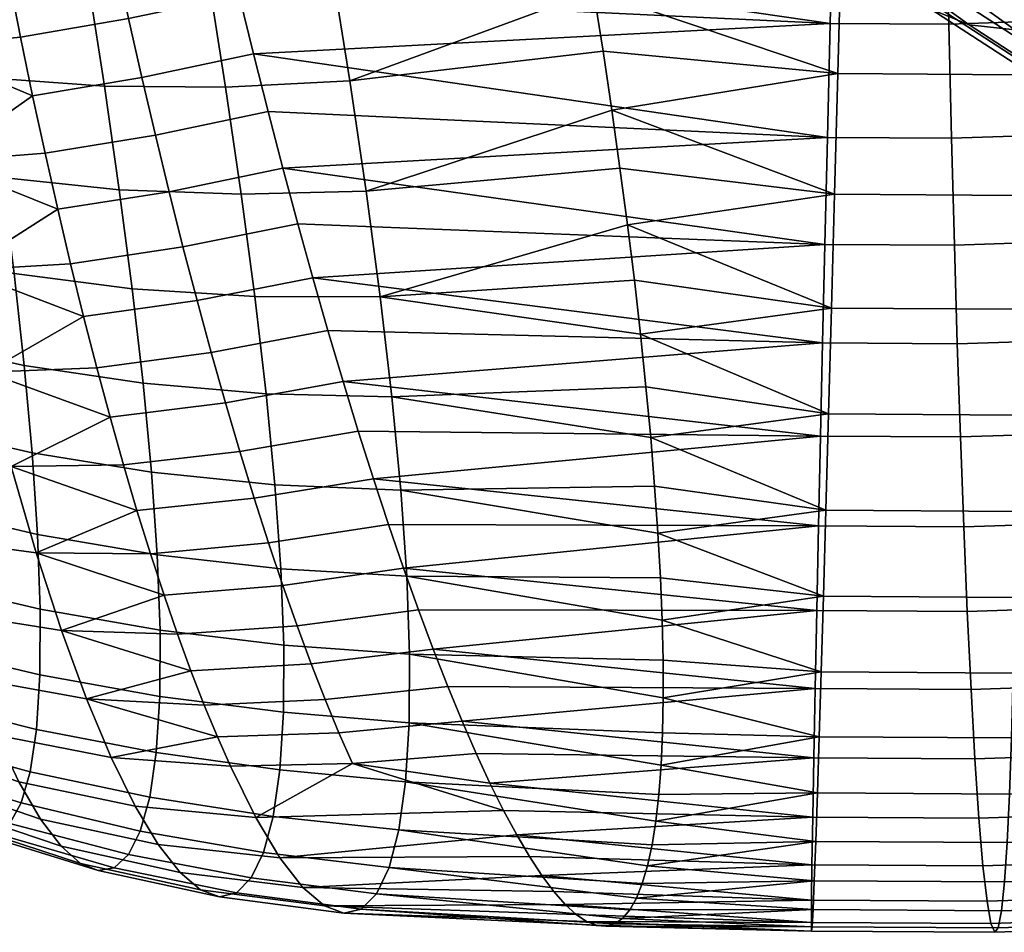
# Model space of a CAD drawing. Extents: x -120 to 2831, y -92 to 75.
# Tile 578 of 643: x 2604 to 2622, y -91 to -75. Entities that reach past the tile are written whole.
import ezdxf

# ---------------------------------------------------------------- set-up
doc = ezdxf.new("R2010")
doc.units = 0
doc.layers.add('GLASS', color=18, linetype='CONTINUOUS')

msp = doc.modelspace()

# ---------------------------------------------------------------- meshes
at = {"layer": 'GLASS'}
mesh = msp.add_polyface(dxfattribs=at)
corners = [(2621.666, -69.555, 43.635), (2619.407, -67.558, 44.826), (2617.974, -68.075, 43.115), (2620.304, -70.135, 41.887), (2623.083, -68.814, 45.224), (2620.897, -66.883, 46.376), (2624.531, -67.933, 46.64), (2622.421, -66.068, 47.753), (2621.544, -72.55, 38.807), (2619.023, -70.538, 40.002), (2617.844, -70.755, 38.008), (2620.43, -72.819, 36.782), (2622.755, -72.09, 40.725), (2624.041, -71.451, 42.508), (2625.381, -70.648, 44.135), (2626.75, -69.704, 45.588), (2628.127, -68.641, 46.858), (2625.987, -66.933, 47.872), (2621.386, -74.798, 31.337), (2618.564, -72.765, 32.539), (2617.837, -72.45, 30.39), (2620.705, -74.516, 29.169), (2622.2, -74.884, 33.502), (2619.432, -72.891, 34.681), (2623.137, -74.768, 35.629), (2624.182, -74.45, 37.683), (2625.319, -73.937, 39.633), (2626.527, -73.241, 41.45), (2627.785, -72.38, 43.111), (2629.072, -71.376, 44.599), (2630.366, -70.253, 45.905), (2631.649, -69.037, 47.023), (2629.491, -67.483, 47.941), (2632.903, -67.751, 47.955), (2630.826, -66.255, 48.84), (2622.716, -70.311, 14.837), (2619.64, -68.316, 16.01), (2619.984, -66.885, 14.437), (2623.04, -68.867, 13.272), (2622.513, -71.6, 16.472), (2619.425, -69.596, 17.65), (2622.423, -72.729, 18.149), (2619.332, -70.723, 19.329), (2622.439, -73.732, 19.907), (2619.352, -71.729, 21.084), (2622.566, -74.63, 21.792), (2619.49, -72.635, 22.965), (2622.814, -75.398, 23.789), (2619.759, -73.416, 24.954), (2630.291, -74.006, 42.155), (2629.117, -74.921, 40.462), (2631.491, -72.946, 43.676), (2632.699, -71.767, 45.015), (2633.896, -70.495, 46.166), (2626.143, -70.677, 12.215), (2623.491, -67.276, 11.808), (2626.564, -69.068, 10.761), (2625.839, -72.133, 13.772), (2625.648, -73.428, 15.404), (2625.562, -74.559, 17.08), (2625.575, -75.561, 18.838), (2629.738, -70.727, 9.798), (2627.104, -67.322, 9.441), (2630.238, -68.96, 8.491), (2629.348, -72.352, 11.243), (2629.065, -73.819, 12.795), (2628.887, -75.121, 14.422), (2633.463, -70.463, 7.627), (2630.845, -67.071, 7.348), (2634.019, -68.549, 6.498), (2633.005, -72.249, 8.923), (2632.646, -73.889, 10.36), (2632.386, -75.366, 11.905)]
mesh.append_faces([[corners[k] for k in face] for face in [(0, 1, 2, 3), (4, 5, 1, 0), (6, 7, 5, 4), (8, 9, 10, 11), (12, 3, 9, 8), (13, 0, 3, 12), (14, 4, 0, 13), (15, 6, 4, 14), (16, 17, 6, 15), (18, 19, 20, 21), (22, 23, 19, 18), (24, 11, 23, 22), (25, 8, 11, 24), (26, 12, 8, 25), (27, 13, 12, 26), (28, 14, 13, 27), (29, 15, 14, 28), (30, 16, 15, 29), (31, 32, 16, 30), (33, 34, 32, 31), (35, 36, 37, 38), (39, 40, 36, 35), (41, 42, 40, 39), (43, 44, 42, 41), (45, 46, 44, 43), (47, 48, 46, 45), (49, 28, 27, 50), (51, 29, 28, 49), (52, 30, 29, 51), (53, 31, 30, 52), (54, 38, 55, 56), (57, 35, 38, 54), (58, 39, 35, 57), (59, 41, 39, 58), (60, 43, 41, 59), (61, 56, 62, 63), (64, 54, 56, 61), (65, 57, 54, 64), (66, 58, 57, 65), (67, 63, 68, 69), (70, 61, 63, 67), (71, 64, 61, 70), (72, 65, 64, 71)]])
mesh = msp.add_polyface(dxfattribs=at)
corners = [(2603.026, -70.116, 99.527), (2602.698, -68.18, 99.557), (2600.879, -68.27, 98.578), (2601.17, -70.108, 98.58), (2605.015, -70.03, 100.274), (2604.653, -68.009, 100.32), (2607.106, -69.838, 100.804), (2606.716, -67.751, 100.847), (2609.271, -69.545, 101.122), (2608.857, -67.406, 101.143), (2603.339, -72.03, 99.328), (2601.449, -71.927, 98.427), (2605.358, -72.026, 100.047), (2607.475, -71.905, 100.57), (2603.632, -73.909, 98.963), (2601.711, -73.718, 98.122), (2605.678, -73.985, 99.643), (2607.818, -73.933, 100.147), (2603.903, -75.741, 98.438), (2601.954, -75.47, 97.668), (2605.973, -75.892, 99.066), (2608.132, -75.908, 99.541), (2602.628, -75.196, 58.054), (2603.023, -77.234, 58.867), (2601.244, -77.186, 59.549), (2600.892, -75.2, 58.725), (2604.476, -75.014, 57.593), (2604.692, -76.059, 57.96), (2606.639, -75.734, 57.656), (2606.88, -76.764, 58.05), (2604.913, -77.082, 58.376), (2606.403, -74.685, 57.311), (2602.257, -73.073, 57.44), (2600.562, -73.126, 58.092), (2604.266, -73.949, 57.277), (2604.062, -72.867, 57.013), (2606.172, -73.618, 57.018), (2605.946, -72.536, 56.776), (2603.864, -71.77, 56.802), (2601.912, -70.884, 57.036), (2603.674, -70.661, 56.645), (2605.727, -71.441, 56.587), (2605.514, -70.336, 56.452), (2603.491, -69.542, 56.542), (2601.599, -68.652, 56.85), (2603.316, -68.417, 56.495), (2605.308, -69.224, 56.37), (2605.11, -68.106, 56.343), (2603.149, -67.288, 56.505), (2608.628, -75.314, 57.461), (2608.888, -76.343, 57.828), (2608.372, -74.266, 57.143), (2608.12, -73.204, 56.876), (2607.632, -71.044, 56.495), (2607.873, -72.129, 56.659), (2607.396, -69.951, 56.383), (2607.168, -68.852, 56.324), (2606.946, -67.75, 56.318)]
mesh.append_faces([[corners[k] for k in face] for face in [(0, 1, 2, 3), (4, 5, 1, 0), (6, 7, 5, 4), (8, 9, 7, 6), (10, 0, 3, 11), (12, 4, 0, 10), (13, 6, 4, 12), (14, 10, 11, 15), (16, 12, 10, 14), (17, 13, 12, 16), (18, 14, 15, 19), (20, 16, 14, 18), (21, 17, 16, 20), (22, 23, 24, 25), (22, 26, 27, 27), (23, 22, 27, 27), (28, 29, 30, 27), (31, 28, 27, 26), (32, 22, 25, 33), (34, 26, 22, 22), (32, 35, 34, 34), (22, 32, 34, 34), (36, 31, 26, 34), (37, 36, 34, 35), (38, 35, 32, 32), (39, 40, 38, 38), (32, 39, 38, 38), (41, 37, 35, 38), (42, 41, 38, 40), (43, 40, 39, 39), (44, 45, 43, 43), (39, 44, 43, 43), (46, 42, 40, 43), (47, 46, 43, 45), (48, 45, 44, 44), (29, 28, 49, 50), (28, 31, 51, 49), (52, 51, 31, 36), (37, 41, 53, 54), (55, 53, 41, 42), (42, 46, 56, 55), (46, 47, 57, 56), (54, 52, 36, 37)]])
mesh = msp.add_polyface(dxfattribs=at)
corners = [(2609.66, -71.667, 100.9), (2609.271, -69.545, 101.122), (2607.106, -69.838, 100.804), (2607.475, -71.905, 100.57), (2610.021, -73.755, 100.481), (2607.818, -73.933, 100.147), (2610.349, -75.792, 99.868), (2608.132, -75.908, 99.541), (2610.64, -77.76, 99.066), (2608.412, -77.816, 98.757), (2614.326, -72.032, 100.982), (2614.129, -70.937, 101.137), (2613.924, -69.837, 101.238), (2613.709, -68.734, 101.286), (2615.017, -76.316, 99.831), (2614.86, -75.265, 100.198), (2614.692, -74.199, 100.512), (2614.514, -73.121, 100.774), (2615.162, -77.349, 99.413), (2618.815, -78.71, 58.74), (2609.152, -77.354, 58.244), (2618.86, -76.806, 57.875), (2608.628, -75.314, 57.461), (2618.909, -74.771, 57.172), (2618.961, -72.623, 56.657), (2607.632, -71.044, 56.495), (2619.016, -70.39, 56.352), (2607.168, -68.852, 56.324), (2619.073, -68.102, 56.272), (2608.12, -73.204, 56.876), (2619.222, -68.826, 101.266), (2613.924, -69.837, 101.238), (2619.164, -71.134, 101.11), (2614.326, -72.032, 100.982), (2614.514, -73.121, 100.774), (2619.104, -73.427, 100.715), (2614.692, -74.199, 100.512), (2619.046, -75.666, 100.085), (2614.86, -75.265, 100.198), (2615.017, -76.316, 99.831), (2615.162, -77.349, 99.413), (2618.988, -77.817, 99.232), (2615.297, -78.361, 98.943), (2608.372, -74.266, 57.143), (2608.888, -76.343, 57.828), (2607.873, -72.129, 56.659), (2607.396, -69.951, 56.383), (2613.709, -68.734, 101.286), (2613.488, -67.632, 101.28), (2614.129, -70.937, 101.137), (2621.027, -74.783, 57.138), (2621.074, -76.819, 57.839), (2618.86, -76.806, 57.875), (2618.909, -74.771, 57.172), (2620.944, -70.402, 56.321), (2620.983, -72.635, 56.625), (2618.961, -72.623, 56.657), (2619.016, -70.39, 56.352), (2620.911, -68.113, 56.243), (2619.073, -68.102, 56.272)]
mesh.append_faces([[corners[k] for k in face] for face in [(0, 1, 2, 3), (4, 0, 3, 5), (6, 4, 5, 7), (8, 6, 7, 9), (0, 4, 10, 11), (1, 0, 12, 13), (6, 8, 14, 15), (4, 6, 16, 17), (17, 10, 4, 4), (15, 16, 6, 6), (12, 0, 11, 11), (14, 8, 18, 18), (19, 20, 21, 21), (21, 22, 23, 23), (24, 25, 26, 26), (26, 27, 28, 28), (29, 24, 23, 23), (30, 31, 32, 32), (33, 34, 35, 35), (36, 37, 35, 35), (33, 35, 32, 32), (38, 39, 37, 37), (36, 38, 37, 37), (40, 41, 39, 39), (39, 41, 37, 37), (42, 41, 40, 40), (34, 36, 35, 35), (22, 43, 23, 23), (21, 44, 22, 22), (20, 44, 21, 21), (45, 24, 29, 29), (45, 25, 24, 24), (26, 46, 27, 27), (25, 46, 26, 26), (43, 29, 23, 23), (47, 31, 30, 30), (48, 47, 30, 30), (49, 33, 32, 32), (31, 49, 32, 32), (50, 51, 52, 53), (54, 55, 56, 57), (58, 54, 57, 59), (55, 50, 53, 56)]])
mesh = msp.add_polyface(dxfattribs=at)
corners = [(2630.695, -69.295, 55.432), (2632.657, -68.827, 55.098), (2633.266, -70.984, 55.343), (2631.208, -71.475, 55.693), (2630.418, -77.863, 57.978), (2632.797, -77.4, 57.639), (2633.317, -79.105, 58.597), (2630.842, -79.587, 58.95), (2629.986, -75.994, 57.144), (2632.268, -75.549, 56.819), (2629.553, -73.994, 56.473), (2631.736, -73.568, 56.162), (2629.124, -71.882, 55.99), (2628.708, -69.683, 55.716), (2628.014, -78.229, 58.256), (2628.342, -79.968, 59.239), (2627.681, -76.345, 57.41), (2627.347, -74.329, 56.728), (2627.018, -72.202, 56.234), (2626.699, -69.988, 55.948), (2625.489, -76.588, 57.607), (2625.728, -78.483, 58.461), (2625.25, -74.562, 56.916), (2625.016, -72.424, 56.413), (2624.79, -70.2, 56.119), (2628.473, -73.119, 100.337), (2631.57, -72.775, 100.059), (2631.314, -70.499, 100.471), (2628.295, -70.834, 100.741), (2628.627, -75.351, 99.698), (2631.795, -74.999, 99.414), (2628.757, -77.495, 98.838), (2631.987, -77.137, 98.549), (2628.86, -79.521, 97.775), (2632.142, -79.157, 97.481), (2623.285, -76.746, 57.75), (2623.43, -78.648, 58.61), (2623.142, -74.713, 57.053), (2623.003, -72.569, 56.544), (2622.87, -70.338, 56.243), (2625.259, -71.052, 100.938), (2628.098, -68.534, 100.908), (2625.147, -68.746, 101.099), (2625.358, -73.342, 100.539), (2625.442, -75.579, 99.905), (2625.509, -77.729, 99.049), (2625.56, -79.758, 97.989), (2621.074, -76.819, 57.839), (2621.124, -78.724, 58.703), (2621.027, -74.783, 57.138), (2620.983, -72.635, 56.625), (2620.944, -70.402, 56.321), (2622.213, -71.152, 101.061), (2622.187, -68.843, 101.219), (2622.233, -73.445, 100.665), (2622.246, -75.685, 100.034), (2622.251, -77.836, 99.18), (2622.249, -79.867, 98.123), (2619.164, -71.134, 101.11), (2619.104, -73.427, 100.715), (2619.222, -68.826, 101.266), (2619.046, -75.666, 100.085), (2618.988, -77.817, 99.232), (2618.933, -79.848, 98.176)]
mesh.append_faces([[corners[k] for k in face] for face in [(0, 1, 2, 3), (4, 5, 6, 7), (8, 9, 5, 4), (10, 11, 9, 8), (12, 3, 11, 10), (13, 0, 3, 12), (14, 4, 7, 15), (16, 8, 4, 14), (17, 10, 8, 16), (18, 12, 10, 17), (19, 13, 12, 18), (20, 16, 14, 21), (22, 17, 16, 20), (23, 18, 17, 22), (24, 19, 18, 23), (25, 26, 27, 28), (29, 30, 26, 25), (31, 32, 30, 29), (33, 34, 32, 31), (35, 20, 21, 36), (37, 22, 20, 35), (38, 23, 22, 37), (39, 24, 23, 38), (40, 28, 41, 42), (43, 25, 28, 40), (44, 29, 25, 43), (45, 31, 29, 44), (46, 33, 31, 45), (47, 35, 36, 48), (49, 37, 35, 47), (50, 38, 37, 49), (51, 39, 38, 50), (52, 40, 42, 53), (54, 43, 40, 52), (55, 44, 43, 54), (56, 45, 44, 55), (57, 46, 45, 56), (54, 52, 58, 59), (52, 53, 60, 58), (56, 55, 61, 62), (57, 56, 62, 63), (55, 54, 59, 61)]])
mesh = msp.add_polyface(dxfattribs=at)
corners = [(2623.189, -76.013, 25.877), (2620.162, -74.049, 27.031), (2619.759, -73.416, 24.954), (2622.814, -75.398, 23.789), (2623.693, -76.454, 28.03), (2620.705, -74.516, 29.169), (2624.326, -76.706, 30.216), (2621.386, -74.798, 31.337), (2625.084, -76.755, 32.402), (2622.2, -74.884, 33.502), (2625.957, -76.598, 34.554), (2623.137, -74.768, 35.629), (2626.931, -76.234, 36.635), (2624.182, -74.45, 37.683), (2627.991, -75.67, 38.614), (2625.319, -73.937, 39.633), (2629.117, -74.921, 40.462), (2626.527, -73.241, 41.45), (2625.69, -76.452, 20.728), (2622.566, -74.63, 21.792), (2622.439, -73.732, 19.907), (2625.575, -75.561, 18.838), (2625.917, -77.208, 22.732), (2626.262, -77.805, 24.83), (2626.727, -78.224, 26.996), (2627.312, -78.447, 29.199), (2628.013, -78.463, 31.405), (2628.82, -78.268, 33.578), (2629.722, -77.861, 35.684), (2630.704, -77.252, 37.69), (2631.747, -76.455, 39.566), (2632.835, -75.49, 41.288), (2630.291, -74.006, 42.155), (2633.948, -74.379, 42.839), (2631.491, -72.946, 43.676), (2628.805, -76.254, 16.097), (2625.562, -74.559, 17.08), (2625.648, -73.428, 15.404), (2628.887, -75.121, 14.422), (2628.813, -77.254, 17.857), (2628.916, -78.138, 19.75), (2629.122, -78.883, 21.76), (2629.436, -79.464, 23.868), (2629.861, -79.862, 26.046), (2630.396, -80.059, 28.264), (2631.038, -80.045, 30.488), (2631.778, -79.814, 32.682), (2632.605, -79.368, 34.81), (2633.505, -78.717, 36.84), (2634.464, -77.875, 38.742), (2632.22, -76.674, 13.529), (2629.065, -73.819, 12.795), (2632.386, -75.366, 11.905), (2632.142, -77.809, 15.203), (2632.146, -78.807, 16.964), (2632.236, -79.685, 18.86), (2632.42, -80.42, 20.877), (2632.703, -80.986, 22.993), (2633.086, -81.365, 25.182), (2633.57, -81.538, 27.414), (2634.151, -81.495, 29.654), (2634.821, -81.232, 31.866)]
mesh.append_faces([[corners[k] for k in face] for face in [(0, 1, 2, 3), (4, 5, 1, 0), (6, 7, 5, 4), (8, 9, 7, 6), (10, 11, 9, 8), (12, 13, 11, 10), (14, 15, 13, 12), (16, 17, 15, 14), (18, 19, 20, 21), (22, 3, 19, 18), (23, 0, 3, 22), (24, 4, 0, 23), (25, 6, 4, 24), (26, 8, 6, 25), (27, 10, 8, 26), (28, 12, 10, 27), (29, 14, 12, 28), (30, 16, 14, 29), (31, 32, 16, 30), (33, 34, 32, 31), (35, 36, 37, 38), (39, 21, 36, 35), (40, 18, 21, 39), (41, 22, 18, 40), (42, 23, 22, 41), (43, 24, 23, 42), (44, 25, 24, 43), (45, 26, 25, 44), (46, 27, 26, 45), (47, 28, 27, 46), (48, 29, 28, 47), (49, 30, 29, 48), (50, 38, 51, 52), (53, 35, 38, 50), (54, 39, 35, 53), (55, 40, 39, 54), (56, 41, 40, 55), (57, 42, 41, 56), (58, 43, 42, 57), (59, 44, 43, 58), (60, 45, 44, 59), (61, 46, 45, 60)]])
mesh = msp.add_polyface(dxfattribs=at)
corners = [(2604.147, -77.519, 97.756), (2603.903, -75.741, 98.438), (2601.954, -75.47, 97.668), (2602.174, -77.178, 97.066), (2606.237, -77.736, 98.322), (2605.973, -75.892, 99.066), (2608.412, -77.816, 98.757), (2608.132, -75.908, 99.541), (2604.361, -79.231, 96.919), (2602.368, -78.834, 96.316), (2606.468, -79.505, 97.416), (2608.654, -79.642, 97.802), (2604.541, -80.87, 95.927), (2602.532, -80.432, 95.414), (2606.66, -81.187, 96.35), (2608.855, -81.372, 96.681), (2602.661, -81.962, 94.352), (2600.669, -79.899, 94.819), (2600.784, -81.406, 93.853), (2604.682, -82.424, 94.779), (2606.81, -82.772, 95.129), (2609.01, -82.994, 95.403), (2602.751, -83.408, 93.116), (2600.864, -82.845, 92.699), (2604.779, -83.881, 93.468), (2606.912, -84.245, 93.753), (2609.116, -84.493, 93.972), (2602.408, -82.46, 63.037), (2602.817, -83.946, 64.489), (2601.004, -83.425, 65.228), (2600.637, -81.998, 63.826), (2604.309, -82.672, 62.37), (2604.756, -84.211, 63.845), (2606.312, -82.639, 61.826), (2606.552, -83.451, 62.544), (2608.386, -82.402, 61.387), (2608.642, -83.234, 62.092), (2603.868, -80.988, 61.039), (2602.007, -80.831, 61.72), (2606.073, -81.792, 61.145), (2605.835, -80.911, 60.505), (2608.13, -81.537, 60.722), (2607.876, -80.639, 60.099), (2603.438, -79.17, 59.866), (2601.617, -79.068, 60.552), (2605.6, -79.998, 59.906), (2605.367, -79.054, 59.351), (2607.623, -79.711, 59.518), (2607.372, -78.754, 58.982), (2603.023, -77.234, 58.867), (2601.244, -77.186, 59.549), (2605.138, -78.081, 58.84), (2604.913, -77.082, 58.376), (2607.124, -77.771, 58.492), (2606.88, -76.764, 58.05), (2604.692, -76.059, 57.96), (2608.888, -76.343, 57.828), (2609.152, -77.354, 58.244)]
mesh.append_faces([[corners[k] for k in face] for face in [(0, 1, 2, 3), (4, 5, 1, 0), (6, 7, 5, 4), (8, 0, 3, 9), (10, 4, 0, 8), (11, 6, 4, 10), (12, 8, 9, 13), (14, 10, 8, 12), (15, 11, 10, 14), (16, 13, 17, 18), (19, 12, 13, 16), (20, 14, 12, 19), (21, 15, 14, 20), (22, 16, 18, 23), (24, 19, 16, 22), (25, 20, 19, 24), (26, 21, 20, 25), (27, 28, 29, 30), (31, 32, 28, 27), (31, 33, 34, 34), (32, 31, 34, 34), (35, 36, 34, 33), (37, 31, 27, 38), (39, 33, 31, 31), (37, 40, 39, 39), (31, 37, 39, 39), (41, 35, 33, 39), (42, 41, 39, 40), (43, 37, 38, 44), (45, 40, 37, 37), (43, 46, 45, 45), (37, 43, 45, 45), (47, 42, 40, 45), (48, 47, 45, 46), (49, 43, 44, 50), (51, 46, 43, 43), (49, 52, 51, 51), (43, 49, 51, 51), (53, 48, 46, 51), (54, 53, 51, 52), (55, 52, 49, 49), (53, 54, 56, 57)]])
mesh = msp.add_polyface(dxfattribs=at)
corners = [(2610.89, -79.644, 98.083), (2610.64, -77.76, 99.066), (2608.412, -77.816, 98.757), (2608.654, -79.642, 97.802), (2611.096, -81.427, 96.927), (2608.855, -81.372, 96.681), (2611.254, -83.093, 95.606), (2609.01, -82.994, 95.403), (2615.297, -78.361, 98.943), (2615.162, -77.349, 99.413), (2615.781, -83.022, 95.868), (2615.71, -82.152, 96.575), (2615.626, -81.248, 97.238), (2615.529, -80.313, 97.854), (2615.419, -79.35, 98.423), (2615.839, -83.857, 95.117), (2608.897, -84.029, 62.836), (2608.642, -83.234, 62.092), (2610.766, -82.887, 61.704), (2611.035, -83.702, 62.429), (2608.386, -82.402, 61.387), (2608.13, -81.537, 60.722), (2610.225, -81.157, 60.375), (2610.496, -82.038, 61.019), (2607.876, -80.639, 60.099), (2609.955, -80.246, 59.775), (2607.623, -79.711, 59.518), (2609.685, -79.307, 59.219), (2609.955, -80.246, 59.775), (2607.372, -78.754, 58.982), (2609.417, -78.342, 58.708), (2607.124, -77.771, 58.492), (2609.152, -77.354, 58.244), (2609.685, -79.307, 59.219), (2618.815, -78.71, 58.74), (2618.775, -80.468, 59.742), (2618.881, -81.732, 96.939), (2615.71, -82.152, 96.575), (2618.833, -83.449, 95.55), (2615.529, -80.313, 97.854), (2618.933, -79.848, 98.176), (2618.737, -82.129, 60.898), (2618.702, -83.729, 62.245), (2610.766, -82.887, 61.704), (2618.775, -80.468, 59.742), (2610.225, -81.157, 60.375), (2615.419, -79.35, 98.423), (2615.297, -78.361, 98.943), (2615.781, -83.022, 95.868), (2615.626, -81.248, 97.238), (2615.839, -83.857, 95.117), (2618.988, -77.817, 99.232), (2609.417, -78.342, 58.708), (2609.152, -77.354, 58.244), (2611.035, -83.702, 62.429), (2610.496, -82.038, 61.019), (2609.955, -80.246, 59.775), (2609.955, -80.246, 59.775), (2609.955, -80.246, 59.775), (2621.124, -78.724, 58.703), (2621.176, -80.482, 59.704), (2618.775, -80.468, 59.742), (2618.815, -78.71, 58.74), (2621.074, -76.819, 57.839), (2618.86, -76.806, 57.875), (2621.176, -80.482, 59.704), (2621.231, -82.143, 60.859), (2618.737, -82.129, 60.898), (2618.775, -80.468, 59.742), (2621.29, -83.744, 62.204), (2618.702, -83.729, 62.245)]
mesh.append_faces([[corners[k] for k in face] for face in [(0, 1, 2, 3), (4, 0, 3, 5), (6, 4, 5, 7), (1, 0, 8, 9), (4, 6, 10, 11), (0, 4, 12, 13), (14, 8, 0, 0), (11, 12, 4, 4), (14, 0, 13, 13), (15, 10, 6, 6), (16, 17, 18, 19), (20, 21, 22, 23), (21, 24, 25, 22), (17, 20, 23, 18), (24, 26, 27, 28), (24, 28, 25, 25), (26, 29, 30, 27), (29, 31, 32, 30), (33, 34, 35, 35), (36, 37, 38, 38), (39, 36, 40, 40), (41, 42, 43, 43), (44, 41, 45, 45), (40, 46, 39, 39), (40, 47, 46, 46), (38, 37, 48, 48), (36, 49, 37, 37), (36, 39, 49, 49), (48, 50, 38, 38), (47, 40, 51, 51), (34, 52, 53, 53), (52, 34, 33, 33), (42, 54, 43, 43), (41, 55, 45, 45), (44, 45, 56, 56), (56, 57, 44, 44), (55, 41, 43, 43), (58, 33, 35, 35), (59, 60, 61, 62), (63, 59, 62, 64), (65, 66, 67, 68), (66, 69, 70, 67)]])
mesh = msp.add_polyface(dxfattribs=at)
corners = [(2629.365, -84.679, 63.218), (2632.16, -84.254, 62.895), (2632.612, -85.607, 64.581), (2629.717, -86.048, 64.916), (2629.015, -83.189, 61.703), (2631.71, -82.779, 61.391), (2628.672, -81.609, 60.376), (2631.269, -81.214, 60.076), (2628.342, -79.968, 59.239), (2630.842, -79.587, 58.95), (2625.728, -78.483, 58.461), (2628.014, -78.229, 58.256), (2628.342, -79.968, 59.239), (2625.964, -80.232, 59.452), (2628.936, -81.401, 96.533), (2632.26, -81.032, 96.235), (2632.142, -79.157, 97.481), (2628.86, -79.521, 97.775), (2628.985, -83.115, 95.14), (2632.341, -82.742, 94.839), (2629.008, -84.648, 93.628), (2632.387, -84.273, 93.325), (2629.007, -85.993, 92.025), (2632.399, -85.616, 91.721), (2628.984, -87.148, 90.364), (2632.38, -86.771, 90.059), (2626.965, -86.353, 65.163), (2630.067, -87.265, 66.781), (2627.222, -87.581, 67.036), (2626.707, -84.974, 63.457), (2626.452, -83.474, 61.932), (2626.204, -81.883, 60.597), (2625.964, -80.232, 59.452), (2623.43, -78.648, 58.61), (2623.574, -80.403, 59.607), (2625.593, -81.641, 96.75), (2625.56, -79.758, 97.989), (2625.61, -83.357, 95.359), (2625.61, -84.892, 93.848), (2625.596, -86.238, 92.247), (2625.57, -87.393, 90.585), (2624.198, -86.552, 65.342), (2624.361, -87.786, 67.222), (2624.035, -85.166, 63.63), (2623.875, -83.659, 62.099), (2623.721, -82.061, 60.758), (2623.574, -80.403, 59.607), (2621.124, -78.724, 58.703), (2621.176, -80.482, 59.704), (2622.239, -81.752, 96.885), (2622.249, -79.867, 98.123), (2622.223, -83.469, 95.496), (2622.202, -85.004, 93.986), (2622.175, -86.351, 92.385), (2622.144, -87.506, 90.724), (2621.421, -86.643, 65.454), (2621.491, -87.881, 67.338), (2621.354, -85.254, 63.738), (2621.29, -83.744, 62.204), (2621.231, -82.143, 60.859), (2621.176, -80.482, 59.704), (2618.933, -79.848, 98.176), (2618.881, -81.732, 96.939), (2618.833, -83.449, 95.55), (2618.789, -84.984, 94.04), (2618.749, -86.331, 92.439), (2618.713, -87.486, 90.778)]
mesh.append_faces([[corners[k] for k in face] for face in [(0, 1, 2, 3), (4, 5, 1, 0), (6, 7, 5, 4), (8, 9, 7, 6), (10, 11, 12, 13), (14, 15, 16, 17), (18, 19, 15, 14), (20, 21, 19, 18), (22, 23, 21, 20), (24, 25, 23, 22), (26, 3, 27, 28), (29, 0, 3, 26), (30, 4, 0, 29), (31, 6, 4, 30), (32, 8, 6, 31), (33, 10, 13, 34), (35, 14, 17, 36), (37, 18, 14, 35), (38, 20, 18, 37), (39, 22, 20, 38), (40, 24, 22, 39), (41, 26, 28, 42), (43, 29, 26, 41), (44, 30, 29, 43), (45, 31, 30, 44), (46, 32, 31, 45), (47, 33, 34, 48), (49, 35, 36, 50), (51, 37, 35, 49), (52, 38, 37, 51), (53, 39, 38, 52), (54, 40, 39, 53), (55, 41, 42, 56), (57, 43, 41, 55), (58, 44, 43, 57), (59, 45, 44, 58), (60, 46, 45, 59), (49, 50, 61, 62), (52, 51, 63, 64), (54, 53, 65, 66), (53, 52, 64, 65), (51, 49, 62, 63)]])
mesh = msp.add_polyface(dxfattribs=at)
corners = [(2602.795, -84.739, 91.693), (2602.751, -83.408, 93.116), (2600.864, -82.845, 92.699), (2600.903, -84.176, 91.336), (2604.827, -85.213, 91.991), (2604.779, -83.881, 93.468), (2606.963, -85.586, 92.225), (2606.912, -84.245, 93.753), (2602.788, -85.902, 90.091), (2600.895, -85.333, 89.769), (2604.822, -86.384, 90.355), (2606.958, -86.768, 90.556), (2602.729, -86.847, 88.351), (2600.838, -86.249, 88.051), (2604.76, -87.356, 88.595), (2606.896, -87.766, 88.77), (2602.622, -87.557, 86.54), (2600.738, -86.905, 86.265), (2604.647, -88.114, 86.758), (2606.778, -88.566, 86.905), (2602.472, -88.047, 84.706), (2600.6, -87.325, 84.472), (2604.488, -88.668, 84.883), (2606.611, -89.171, 84.987), (2604.287, -89.032, 82.99), (2602.286, -88.344, 82.872), (2606.399, -89.588, 83.036), (2604.051, -89.217, 81.09), (2602.069, -88.467, 81.048), (2606.147, -89.821, 81.064), (2603.783, -89.231, 79.191), (2601.825, -88.427, 79.236), (2605.86, -89.873, 79.085), (2603.489, -89.077, 77.301), (2601.558, -88.23, 77.442), (2605.542, -89.745, 77.108), (2603.171, -88.756, 75.429), (2601.271, -87.881, 75.672), (2605.198, -89.438, 75.148), (2602.834, -88.271, 73.585), (2600.969, -87.38, 73.933), (2604.832, -88.954, 73.216), (2606.931, -89.41, 72.822), (2607.322, -89.909, 74.824), (2602.482, -87.621, 71.782), (2600.654, -86.73, 72.234), (2604.447, -88.293, 71.326), (2606.519, -88.726, 70.867), (2604.049, -87.458, 69.493), (2602.119, -86.808, 70.031), (2606.091, -87.858, 68.976), (2603.642, -86.451, 67.733), (2601.75, -85.835, 68.345), (2605.652, -86.812, 67.164), (2603.23, -85.279, 66.059), (2601.376, -84.706, 66.74), (2605.205, -85.594, 65.449), (2602.817, -83.946, 64.489), (2601.004, -83.425, 65.228), (2604.756, -84.211, 63.845), (2607.034, -84.961, 64.087), (2607.274, -85.657, 64.909), (2606.552, -83.451, 62.544), (2606.793, -84.225, 63.298)]
mesh.append_faces([[corners[k] for k in face] for face in [(0, 1, 2, 3), (4, 5, 1, 0), (6, 7, 5, 4), (8, 0, 3, 9), (10, 4, 0, 8), (11, 6, 4, 10), (12, 8, 9, 13), (14, 10, 8, 12), (15, 11, 10, 14), (16, 12, 13, 17), (18, 14, 12, 16), (19, 15, 14, 18), (20, 16, 17, 21), (22, 18, 16, 20), (23, 19, 18, 22), (24, 22, 20, 25), (26, 23, 22, 24), (27, 24, 25, 28), (29, 26, 24, 27), (30, 27, 28, 31), (32, 29, 27, 30), (33, 30, 31, 34), (35, 32, 30, 33), (36, 33, 34, 37), (38, 35, 33, 36), (39, 36, 37, 40), (41, 38, 36, 39), (42, 43, 38, 41), (44, 39, 40, 45), (46, 41, 39, 44), (47, 42, 41, 46), (48, 46, 44, 49), (50, 47, 46, 48), (51, 48, 49, 52), (53, 50, 48, 51), (54, 51, 52, 55), (56, 53, 51, 54), (57, 54, 55, 58), (59, 56, 54, 57), (60, 61, 56, 56), (56, 59, 60, 60), (62, 63, 59, 59)]])
mesh = msp.add_polyface(dxfattribs=at)
corners = [(2611.36, -84.627, 94.13), (2611.254, -83.093, 95.606), (2609.01, -82.994, 95.403), (2609.116, -84.493, 93.972), (2609.168, -85.852, 92.397), (2606.912, -84.245, 93.753), (2606.963, -85.586, 92.225), (2611.411, -86.015, 92.512), (2609.163, -87.051, 90.691), (2606.958, -86.768, 90.556), (2611.405, -87.239, 90.766), (2609.099, -88.074, 88.874), (2606.896, -87.766, 88.77), (2611.341, -88.288, 88.909), (2608.979, -88.909, 86.972), (2606.778, -88.566, 86.905), (2611.219, -89.149, 86.963), (2608.806, -89.552, 85.007), (2606.611, -89.171, 84.987), (2611.045, -89.818, 84.946), (2608.587, -90.005, 82.998), (2606.399, -89.588, 83.036), (2610.821, -90.289, 82.879), (2608.324, -90.267, 80.961), (2606.147, -89.821, 81.064), (2610.551, -90.561, 80.779), (2608.023, -90.338, 78.909), (2605.86, -89.873, 79.085), (2610.24, -90.632, 78.663), (2607.687, -90.218, 76.858), (2605.542, -89.745, 77.108), (2609.892, -90.502, 76.551), (2607.322, -89.909, 74.824), (2605.198, -89.438, 75.148), (2609.511, -90.173, 74.458), (2609.101, -89.645, 72.404), (2606.931, -89.41, 72.822), (2608.668, -88.924, 70.405), (2606.519, -88.726, 70.867), (2608.217, -88.014, 68.478), (2606.091, -87.858, 68.976), (2607.985, -87.491, 67.547), (2605.652, -86.812, 67.164), (2607.75, -86.923, 66.64), (2610.153, -87.416, 67.064), (2610.395, -87.965, 67.999), (2609.906, -86.822, 66.156), (2607.513, -86.311, 65.76), (2605.205, -85.594, 65.449), (2607.274, -85.657, 64.909), (2609.657, -86.186, 65.278), (2609.406, -85.507, 64.43), (2604.756, -84.211, 63.845), (2606.793, -84.225, 63.298), (2607.034, -84.961, 64.087), (2609.152, -84.788, 63.616), (2608.897, -84.029, 62.836), (2608.642, -83.234, 62.092), (2606.552, -83.451, 62.544), (2613.086, -88.801, 69.478), (2611.569, -85.224, 63.994), (2611.832, -85.928, 64.83), (2611.035, -83.702, 62.429), (2611.303, -84.482, 63.193)]
mesh.append_faces([[corners[k] for k in face] for face in [(0, 1, 2, 3), (4, 3, 5, 6), (7, 0, 3, 4), (8, 4, 6, 9), (10, 7, 4, 8), (11, 8, 9, 12), (13, 10, 8, 11), (14, 11, 12, 15), (16, 13, 11, 14), (17, 14, 15, 18), (19, 16, 14, 17), (20, 17, 18, 21), (22, 19, 17, 20), (23, 20, 21, 24), (25, 22, 20, 23), (26, 23, 24, 27), (28, 25, 23, 26), (29, 26, 27, 30), (31, 28, 26, 29), (32, 29, 30, 33), (34, 31, 29, 32), (35, 34, 32, 36), (37, 35, 36, 38), (39, 37, 38, 40), (41, 39, 40, 40), (42, 43, 41, 41), (40, 42, 41, 41), (44, 45, 39, 41), (46, 44, 41, 43), (47, 43, 42, 42), (48, 49, 47, 47), (42, 48, 47, 47), (50, 46, 43, 47), (51, 50, 47, 49), (52, 53, 54, 54), (55, 51, 49, 54), (56, 55, 54, 53), (57, 56, 53, 58), (37, 39, 45, 45), (45, 59, 37, 37), (50, 51, 60, 61), (55, 56, 62, 63), (51, 55, 63, 60)]])
mesh = msp.add_polyface(dxfattribs=at)
corners = [(2611.254, -83.093, 95.606), (2611.36, -84.627, 94.13), (2615.883, -84.653, 94.325), (2615.839, -83.857, 95.117), (2611.411, -86.015, 92.512), (2611.405, -87.239, 90.766), (2615.92, -87.416, 90.789), (2615.932, -86.793, 91.724), (2615.93, -86.123, 92.626), (2615.913, -85.409, 93.494), (2611.341, -88.288, 88.909), (2615.855, -88.518, 88.831), (2615.895, -87.991, 89.824), (2611.219, -89.149, 86.963), (2611.045, -89.818, 84.946), (2615.561, -90.104, 84.643), (2615.655, -89.787, 85.717), (2610.821, -90.289, 82.879), (2615.336, -90.573, 82.457), (2615.455, -90.366, 83.555), (2610.551, -90.561, 80.779), (2610.24, -90.632, 78.663), (2614.743, -90.847, 78.016), (2614.908, -90.862, 79.128), (2609.892, -90.502, 76.551), (2614.381, -90.653, 75.807), (2614.567, -90.778, 76.908), (2615.062, -90.821, 80.24), (2615.205, -90.725, 81.351), (2615.735, -89.416, 86.775), (2615.802, -88.993, 87.814), (2609.511, -90.173, 74.458), (2609.101, -89.645, 72.404), (2613.549, -89.623, 71.518), (2613.769, -89.959, 72.568), (2608.668, -88.924, 70.405), (2613.086, -88.801, 69.478), (2613.321, -89.237, 70.487), (2613.982, -90.243, 73.634), (2614.186, -90.475, 74.715), (2609.906, -86.822, 66.156), (2609.657, -86.186, 65.278), (2611.832, -85.928, 64.83), (2612.091, -86.59, 65.7), (2610.153, -87.416, 67.064), (2612.347, -87.21, 66.602), (2610.395, -87.965, 67.999), (2612.599, -87.786, 67.533), (2612.845, -88.317, 68.493), (2618.577, -90.403, 73.807), (2614.186, -90.475, 74.715), (2613.982, -90.243, 73.634), (2618.584, -89.773, 71.567), (2613.549, -89.623, 71.518), (2613.321, -89.237, 70.487), (2613.769, -89.959, 72.568), (2618.617, -87.864, 67.384), (2612.845, -88.317, 68.493), (2612.599, -87.786, 67.533), (2618.598, -88.92, 69.415), (2613.086, -88.801, 69.478), (2611.832, -85.928, 64.83), (2611.569, -85.224, 63.994), (2618.67, -85.239, 63.781), (2618.641, -86.627, 65.499), (2612.347, -87.21, 66.602), (2612.091, -86.59, 65.7), (2618.702, -83.729, 62.245), (2611.303, -84.482, 63.193), (2611.035, -83.702, 62.429)]
mesh.append_faces([[corners[k] for k in face] for face in [(0, 1, 2, 3), (4, 5, 6, 7), (1, 4, 8, 9), (7, 8, 4, 4), (2, 1, 9, 9), (5, 10, 11, 12), (13, 14, 15, 16), (14, 17, 18, 19), (20, 21, 22, 23), (21, 24, 25, 26), (17, 20, 27, 28), (10, 13, 29, 30), (31, 32, 33, 34), (32, 35, 36, 37), (24, 31, 38, 39), (16, 29, 13, 13), (11, 10, 30, 30), (19, 15, 14, 14), (23, 27, 20, 20), (18, 17, 28, 28), (40, 41, 42, 43), (44, 40, 43, 45), (46, 44, 45, 47), (26, 22, 21, 21), (39, 25, 24, 24), (37, 33, 32, 32), (48, 36, 46, 46), (47, 48, 46, 46), (38, 31, 34, 34), (6, 5, 12, 12), (49, 50, 51, 51), (52, 53, 54, 54), (52, 55, 53, 53), (56, 57, 58, 58), (59, 60, 57, 57), (59, 54, 60, 60), (61, 62, 63, 63), (64, 65, 66, 66), (67, 68, 69, 69), (62, 68, 63, 63), (56, 58, 65, 65), (49, 51, 55, 55)]])
mesh = msp.add_polyface(dxfattribs=at)
corners = [(2618.833, -83.449, 95.55), (2615.839, -83.857, 95.117), (2618.789, -84.984, 94.04), (2615.93, -86.123, 92.626), (2615.932, -86.793, 91.724), (2618.749, -86.331, 92.439), (2618.713, -87.486, 90.778), (2615.913, -85.409, 93.494), (2615.895, -87.991, 89.824), (2618.682, -88.488, 89.02), (2615.92, -87.416, 90.789), (2615.802, -88.993, 87.814), (2618.653, -89.353, 87.116), (2615.655, -89.787, 85.717), (2618.627, -90.055, 85.079), (2615.455, -90.366, 83.555), (2618.607, -90.569, 82.931), (2618.591, -90.874, 80.698), (2615.205, -90.725, 81.351), (2614.908, -90.862, 79.128), (2618.58, -90.954, 78.409), (2614.567, -90.778, 76.908), (2618.575, -90.798, 76.1), (2618.584, -89.773, 71.567), (2618.577, -90.403, 73.807), (2613.769, -89.959, 72.568), (2618.598, -88.92, 69.415), (2613.321, -89.237, 70.487), (2614.186, -90.475, 74.715), (2618.641, -86.627, 65.499), (2618.617, -87.864, 67.384), (2612.347, -87.21, 66.602), (2618.67, -85.239, 63.781), (2611.832, -85.928, 64.83), (2611.303, -84.482, 63.193), (2618.702, -83.729, 62.245), (2612.845, -88.317, 68.493), (2615.883, -84.653, 94.325), (2615.855, -88.518, 88.831), (2615.735, -89.416, 86.775), (2615.336, -90.573, 82.457), (2615.561, -90.104, 84.643), (2615.062, -90.821, 80.24), (2614.743, -90.847, 78.016), (2614.381, -90.653, 75.807), (2612.091, -86.59, 65.7), (2621.562, -88.938, 69.368), (2621.634, -89.791, 71.518), (2618.584, -89.773, 71.567), (2618.598, -88.92, 69.415), (2621.421, -86.643, 65.454), (2621.491, -87.881, 67.338), (2618.617, -87.864, 67.384), (2618.641, -86.627, 65.499), (2621.29, -83.744, 62.204), (2621.354, -85.254, 63.738), (2618.67, -85.239, 63.781), (2618.702, -83.729, 62.245)]
mesh.append_faces([[corners[k] for k in face] for face in [(0, 1, 2, 2), (3, 4, 5, 5), (4, 6, 5, 5), (7, 5, 2, 2), (8, 9, 6, 6), (4, 10, 6, 6), (11, 12, 9, 9), (12, 13, 14, 14), (14, 15, 16, 16), (17, 16, 18, 18), (17, 19, 20, 20), (20, 21, 22, 22), (23, 24, 25, 25), (26, 23, 27, 27), (28, 24, 22, 22), (29, 30, 31, 31), (32, 29, 33, 33), (32, 34, 35, 35), (26, 36, 30, 30), (8, 6, 10, 10), (2, 37, 7, 7), (2, 1, 37, 37), (9, 8, 38, 38), (5, 7, 3, 3), (12, 39, 13, 13), (12, 11, 39, 39), (16, 15, 40, 40), (14, 41, 15, 15), (14, 13, 41, 41), (17, 42, 19, 19), (17, 18, 42, 42), (20, 43, 21, 21), (22, 44, 28, 28), (22, 21, 44, 44), (20, 19, 43, 43), (16, 40, 18, 18), (9, 38, 11, 11), (45, 33, 29, 29), (46, 47, 48, 49), (50, 51, 52, 53), (51, 46, 49, 52), (54, 55, 56, 57), (55, 50, 53, 56)]])
mesh = msp.add_polyface(dxfattribs=at)
corners = [(2628.94, -88.15, 88.606), (2632.332, -87.774, 88.302), (2632.38, -86.771, 90.059), (2628.984, -87.148, 90.364), (2628.872, -89.017, 86.703), (2632.251, -88.641, 86.4), (2628.779, -89.721, 84.67), (2632.136, -89.348, 84.369), (2628.661, -90.238, 82.526), (2631.986, -89.869, 82.228), (2628.517, -90.548, 80.297), (2631.799, -90.183, 80.003), (2628.349, -90.633, 78.015), (2631.579, -90.274, 77.725), (2628.157, -90.483, 75.713), (2631.325, -90.131, 75.429), (2627.945, -90.095, 73.429), (2631.043, -89.751, 73.151), (2627.716, -89.473, 71.198), (2630.735, -89.137, 70.928), (2627.473, -88.628, 69.057), (2630.408, -88.302, 68.794), (2627.222, -87.581, 67.036), (2630.067, -87.265, 66.781), (2625.53, -88.395, 88.827), (2625.57, -87.393, 90.585), (2625.475, -89.261, 86.924), (2625.404, -89.963, 84.889), (2625.318, -90.478, 82.743), (2625.217, -90.785, 80.511), (2625.101, -90.866, 78.226), (2624.972, -90.711, 75.92), (2624.831, -90.318, 73.631), (2624.68, -89.69, 71.395), (2624.523, -88.84, 69.249), (2624.361, -87.786, 67.222), (2622.108, -88.508, 88.966), (2622.144, -87.506, 90.724), (2622.066, -89.373, 87.061), (2622.018, -90.075, 85.025), (2621.965, -90.589, 82.878), (2621.906, -90.894, 80.645), (2621.843, -90.973, 78.357), (2621.776, -90.817, 76.049), (2621.706, -90.421, 73.757), (2621.634, -89.791, 71.518), (2621.562, -88.938, 69.368), (2621.491, -87.881, 67.338), (2618.682, -88.488, 89.02), (2618.653, -89.353, 87.116), (2618.627, -90.055, 85.079), (2618.607, -90.569, 82.931), (2618.591, -90.874, 80.698), (2618.58, -90.954, 78.409), (2618.575, -90.798, 76.1), (2618.577, -90.403, 73.807), (2618.584, -89.773, 71.567), (2618.713, -87.486, 90.778)]
mesh.append_faces([[corners[k] for k in face] for face in [(0, 1, 2, 3), (4, 5, 1, 0), (6, 7, 5, 4), (8, 9, 7, 6), (10, 11, 9, 8), (12, 13, 11, 10), (14, 15, 13, 12), (16, 17, 15, 14), (18, 19, 17, 16), (20, 21, 19, 18), (22, 23, 21, 20), (24, 0, 3, 25), (26, 4, 0, 24), (27, 6, 4, 26), (28, 8, 6, 27), (29, 10, 8, 28), (30, 12, 10, 29), (31, 14, 12, 30), (32, 16, 14, 31), (33, 18, 16, 32), (34, 20, 18, 33), (35, 22, 20, 34), (36, 24, 25, 37), (38, 26, 24, 36), (39, 27, 26, 38), (40, 28, 27, 39), (41, 29, 28, 40), (42, 30, 29, 41), (43, 31, 30, 42), (44, 32, 31, 43), (45, 33, 32, 44), (46, 34, 33, 45), (47, 35, 34, 46), (38, 36, 48, 49), (40, 39, 50, 51), (39, 38, 49, 50), (42, 41, 52, 53), (44, 43, 54, 55), (43, 42, 53, 54), (41, 40, 51, 52), (45, 44, 55, 56), (36, 37, 57, 48)]])

doc.saveas('drawing.dxf')
